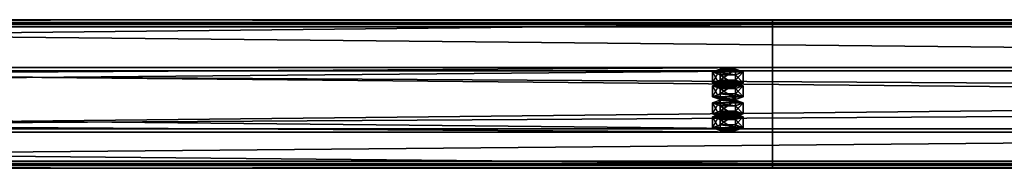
# Model space of a CAD drawing. Header units: millimetres. Extents: x -333 to 67333, y -930 to 39730.
# Tile 470 of 656: x 22394 to 23056, y 10999 to 11098. Entities that reach past the tile are written whole.
import ezdxf

# ---------------------------------------------------------------- set-up
doc = ezdxf.new("R2010")
doc.units = ezdxf.units.MM
doc.layers.add('13', color=7, linetype='Continuous')
doc.layers.add('95', color=7, linetype='Continuous')

msp = doc.modelspace()

# ---------------------------------------------------------------- meshes
at = {"layer": '13', "color": 30}
mesh = msp.add_polyface(dxfattribs=at)
corners = [(22900.01, 11095.37, 5790.63), (22900.01, 11022.98, 5775.24), (16100.01, 11022.98, 5775.24), (16100.01, 11095.37, 5790.63), (22900.01, 11064.15, 5581.57), (16100.01, 11064.15, 5581.57), (22900.01, 11003.5, 5568.68), (16100.01, 11003.5, 5568.68), (22900.01, 11000.8, 5581.4), (16100.01, 11000.8, 5581.4), (22900.01, 10998.85, 5580.98), (16100.01, 10998.85, 5580.98), (22900.01, 11001.96, 5566.31), (16100.01, 11001.96, 5566.31), (22900.01, 11066.52, 5580.03), (16100.01, 11066.52, 5580.03), (22900.01, 11025.36, 5773.7), (16100.01, 11025.36, 5773.7), (22900.01, 11093.83, 5788.26), (16100.01, 11093.83, 5788.26), (22900.01, 11096.53, 5775.54), (16100.01, 11096.53, 5775.54), (22900.01, 11098.49, 5775.96), (16100.01, 11098.49, 5775.96)]
mesh.append_faces([[corners[k] for k in face] for face in [(0, 2, 3, 3), (1, 5, 2, 2), (4, 7, 5, 5), (6, 9, 7, 7), (8, 11, 9, 9), (10, 13, 11, 11), (12, 15, 13, 13), (14, 17, 15, 15), (16, 19, 17, 17), (18, 21, 19, 19), (20, 23, 21, 21), (22, 3, 23, 23), (8, 12, 10, 10), (20, 0, 22, 22), (11, 7, 9, 9), (23, 19, 21, 21)]], dxfattribs={"vtx0": -1, "color": 30})
mesh.append_faces([[corners[k] for k in face] for face in [(12, 6, 14, 14), (14, 1, 16, 16), (16, 0, 18, 18), (18, 0, 20, 20), (3, 19, 23, 23), (19, 2, 17, 17), (17, 2, 15, 15), (15, 5, 13, 13)]], dxfattribs={"vtx0": -1, "vtx1": -1, "color": 30})
mesh.append_faces([[corners[k] for k in face] for face in [(12, 8, 6, 6), (14, 6, 4, 4), (14, 4, 1, 1), (16, 1, 0, 0), (7, 11, 13, 13), (19, 3, 2, 2), (15, 2, 5, 5), (13, 5, 7, 7)]], dxfattribs={"vtx0": -1, "vtx2": -1, "vtx3": -1, "color": 30})
mesh.append_faces([[corners[k] for k in face] for face in [(0, 1, 2, 2), (1, 4, 5, 5), (4, 6, 7, 7), (6, 8, 9, 9), (8, 10, 11, 11), (10, 12, 13, 13), (12, 14, 15, 15), (14, 16, 17, 17), (16, 18, 19, 19), (18, 20, 21, 21), (20, 22, 23, 23), (22, 0, 3, 3)]], dxfattribs={"vtx2": -1, "vtx3": -1, "color": 30})
mesh = msp.add_polyface(dxfattribs=at)
corners = [(28500.01, 11095.37, 5790.63), (28500.01, 11022.98, 5775.24), (21700.01, 11022.98, 5775.24), (21700.01, 11095.37, 5790.63), (28500.01, 11064.15, 5581.57), (21700.01, 11064.15, 5581.57), (28500.01, 11003.5, 5568.68), (21700.01, 11003.5, 5568.68), (28500.01, 11000.8, 5581.4), (21700.01, 11000.8, 5581.4), (28500.01, 10998.85, 5580.98), (21700.01, 10998.85, 5580.98), (28500.01, 11001.96, 5566.31), (21700.01, 11001.96, 5566.31), (28500.01, 11066.52, 5580.03), (21700.01, 11066.52, 5580.03), (28500.01, 11025.36, 5773.7), (21700.01, 11025.36, 5773.7), (28500.01, 11093.83, 5788.26), (21700.01, 11093.83, 5788.26), (28500.01, 11096.53, 5775.54), (21700.01, 11096.53, 5775.54), (28500.01, 11098.49, 5775.96), (21700.01, 11098.49, 5775.96)]
mesh.append_faces([[corners[k] for k in face] for face in [(0, 2, 3, 3), (1, 5, 2, 2), (4, 7, 5, 5), (6, 9, 7, 7), (8, 11, 9, 9), (10, 13, 11, 11), (12, 15, 13, 13), (14, 17, 15, 15), (16, 19, 17, 17), (18, 21, 19, 19), (20, 23, 21, 21), (22, 3, 23, 23), (8, 12, 10, 10), (20, 0, 22, 22), (11, 7, 9, 9), (23, 19, 21, 21)]], dxfattribs={"vtx0": -1, "color": 30})
mesh.append_faces([[corners[k] for k in face] for face in [(14, 1, 16, 16), (16, 0, 18, 18), (18, 0, 20, 20), (3, 19, 23, 23), (19, 2, 17, 17), (17, 2, 15, 15), (15, 5, 13, 13), (13, 7, 11, 11)]], dxfattribs={"vtx0": -1, "vtx1": -1, "color": 30})
mesh.append_faces([[corners[k] for k in face] for face in [(12, 8, 6, 6), (6, 14, 12, 12), (14, 6, 4, 4), (14, 4, 1, 1), (16, 1, 0, 0), (19, 3, 2, 2), (15, 2, 5, 5), (13, 5, 7, 7)]], dxfattribs={"vtx0": -1, "vtx2": -1, "vtx3": -1, "color": 30})
mesh.append_faces([[corners[k] for k in face] for face in [(0, 1, 2, 2), (1, 4, 5, 5), (4, 6, 7, 7), (6, 8, 9, 9), (8, 10, 11, 11), (10, 12, 13, 13), (12, 14, 15, 15), (14, 16, 17, 17), (16, 18, 19, 19), (18, 20, 21, 21), (20, 22, 23, 23), (22, 0, 3, 3)]], dxfattribs={"vtx2": -1, "vtx3": -1, "color": 30})
at = {"layer": '95', "color": 20}
mesh = msp.add_polyface(dxfattribs=at)
corners = [(22864.01, 11033.38, 5726.34), (22864.81, 11034, 5723.4), (22864.81, 11035.96, 5723.82), (22864.01, 11035.34, 5726.75), (22867.01, 11034.46, 5721.25), (22867.01, 11036.42, 5721.67), (22870.01, 11034.63, 5720.47), (22870.01, 11036.58, 5720.88), (22873.01, 11034.46, 5721.25), (22873.01, 11036.42, 5721.67), (22875.21, 11034, 5723.4), (22875.21, 11035.96, 5723.82), (22876.01, 11033.38, 5726.34), (22876.01, 11035.34, 5726.75), (22875.21, 11032.76, 5729.27), (22875.21, 11034.71, 5729.69), (22873.01, 11032.3, 5731.42), (22873.01, 11034.26, 5731.84), (22870.01, 11032.13, 5732.21), (22870.01, 11034.09, 5732.62), (22867.01, 11032.3, 5731.42), (22867.01, 11034.26, 5731.84), (22864.81, 11032.76, 5729.27), (22864.81, 11034.71, 5729.69), (22859.62, 11035.34, 5726.75), (22864.81, 11037.21, 5717.95), (22864.81, 11044.54, 5719.51), (22859.62, 11042.67, 5728.31), (22875.21, 11037.21, 5717.95), (22875.21, 11044.54, 5719.51), (22880.4, 11035.34, 5726.75), (22880.4, 11042.67, 5728.31), (22875.21, 11033.46, 5735.56), (22875.21, 11040.8, 5737.12), (22864.81, 11033.46, 5735.56), (22864.81, 11040.8, 5737.12), (22859.62, 11026.04, 5724.78), (22864.81, 11027.91, 5715.97), (22864.81, 11035.25, 5717.53), (22859.62, 11033.38, 5726.34), (22875.21, 11027.91, 5715.97), (22875.21, 11035.25, 5717.53), (22880.4, 11026.04, 5724.78), (22880.4, 11033.38, 5726.34), (22875.21, 11024.17, 5733.58), (22875.21, 11031.51, 5735.14), (22864.81, 11024.17, 5733.58), (22864.81, 11031.51, 5735.14), (22864.01, 11054.17, 5628.52), (22864.81, 11054.79, 5625.59), (22864.81, 11056.75, 5626), (22864.01, 11056.13, 5628.94), (22867.01, 11055.25, 5623.44), (22867.01, 11057.21, 5623.86), (22870.01, 11055.42, 5622.65), (22870.01, 11057.37, 5623.07), (22873.01, 11055.25, 5623.44), (22873.01, 11057.21, 5623.86), (22875.21, 11054.79, 5625.59), (22875.21, 11056.75, 5626), (22876.01, 11054.17, 5628.52), (22876.01, 11056.13, 5628.94), (22875.21, 11053.55, 5631.46), (22875.21, 11055.5, 5631.87), (22873.01, 11053.09, 5633.61), (22873.01, 11055.05, 5634.02), (22870.01, 11052.92, 5634.39), (22870.01, 11054.88, 5634.81), (22867.01, 11053.09, 5633.61), (22867.01, 11055.05, 5634.02), (22864.81, 11053.55, 5631.46), (22864.81, 11055.5, 5631.87), (22859.62, 11056.13, 5628.94), (22864.81, 11058, 5620.13), (22864.81, 11065.33, 5621.69), (22859.62, 11063.46, 5630.5), (22875.21, 11058, 5620.13), (22875.21, 11065.33, 5621.69), (22880.4, 11056.13, 5628.94), (22880.4, 11063.46, 5630.5), (22875.21, 11054.26, 5637.74), (22875.21, 11061.59, 5639.3), (22864.81, 11054.26, 5637.74), (22864.81, 11061.59, 5639.3), (22859.62, 11046.83, 5626.96), (22864.81, 11048.71, 5618.16), (22864.81, 11056.04, 5619.72), (22859.62, 11054.17, 5628.52), (22875.21, 11048.71, 5618.16), (22875.21, 11056.04, 5619.72), (22880.4, 11046.83, 5626.96), (22880.4, 11054.17, 5628.52), (22875.21, 11044.96, 5635.77), (22875.21, 11052.3, 5637.33), (22864.81, 11044.96, 5635.77), (22864.81, 11052.3, 5637.33)]
mesh.append_faces([[corners[k] for k in face] for face in [(0, 2, 3, 3), (1, 5, 2, 2), (4, 7, 5, 5), (6, 9, 7, 7), (8, 11, 9, 9), (10, 13, 11, 11), (12, 15, 13, 13), (14, 17, 15, 15), (16, 19, 17, 17), (18, 21, 19, 19), (20, 23, 21, 21), (22, 3, 23, 23), (4, 8, 6, 6), (16, 20, 18, 18), (21, 17, 19, 19), (9, 5, 7, 7), (24, 26, 27, 27), (25, 29, 26, 26), (28, 31, 29, 29), (30, 33, 31, 31), (32, 35, 33, 33), (34, 27, 35, 35), (25, 30, 28, 28), (32, 24, 34, 34), (27, 33, 35, 35), (31, 26, 29, 29), (36, 38, 39, 39), (37, 41, 38, 38), (40, 43, 41, 41), (42, 45, 43, 43), (44, 47, 45, 45), (46, 39, 47, 47), (37, 42, 40, 40), (44, 36, 46, 46), (39, 45, 47, 47), (43, 38, 41, 41), (48, 50, 51, 51), (49, 53, 50, 50), (52, 55, 53, 53), (54, 57, 55, 55), (56, 59, 57, 57), (58, 61, 59, 59), (60, 63, 61, 61), (62, 65, 63, 63), (64, 67, 65, 65), (66, 69, 67, 67), (68, 71, 69, 69), (70, 51, 71, 71), (52, 56, 54, 54), (64, 68, 66, 66), (69, 65, 67, 67), (57, 53, 55, 55), (72, 74, 75, 75), (73, 77, 74, 74), (76, 79, 77, 77), (78, 81, 79, 79), (80, 83, 81, 81), (82, 75, 83, 83), (73, 78, 76, 76), (80, 72, 82, 82), (75, 81, 83, 83), (79, 74, 77, 77), (84, 86, 87, 87), (85, 89, 86, 86), (88, 91, 89, 89), (90, 93, 91, 91), (92, 95, 93, 93), (94, 87, 95, 95), (85, 90, 88, 88), (92, 84, 94, 94), (87, 93, 95, 95), (91, 86, 89, 89)]], dxfattribs={"vtx0": -1, "color": 20})
mesh.append_faces([[corners[k] for k in face] for face in [(8, 4, 10, 10), (10, 1, 12, 12), (12, 0, 14, 14), (14, 22, 16, 16), (17, 23, 15, 15), (15, 3, 13, 13), (13, 2, 11, 11), (11, 5, 9, 9), (30, 24, 32, 32), (33, 27, 31, 31), (42, 36, 44, 44), (45, 39, 43, 43), (56, 52, 58, 58), (58, 49, 60, 60), (60, 48, 62, 62), (62, 70, 64, 64), (65, 71, 63, 63), (63, 51, 61, 61), (61, 50, 59, 59), (59, 53, 57, 57), (78, 72, 80, 80), (81, 75, 79, 79), (90, 84, 92, 92), (93, 87, 91, 91)]], dxfattribs={"vtx0": -1, "vtx1": -1, "color": 20})
mesh.append_faces([[corners[k] for k in face] for face in [(10, 4, 1, 1), (12, 1, 0, 0), (14, 0, 22, 22), (16, 22, 20, 20), (17, 21, 23, 23), (15, 23, 3, 3), (13, 3, 2, 2), (11, 2, 5, 5), (30, 25, 24, 24), (31, 27, 26, 26), (42, 37, 36, 36), (43, 39, 38, 38), (58, 52, 49, 49), (60, 49, 48, 48), (62, 48, 70, 70), (64, 70, 68, 68), (65, 69, 71, 71), (63, 71, 51, 51), (61, 51, 50, 50), (59, 50, 53, 53), (78, 73, 72, 72), (79, 75, 74, 74), (90, 85, 84, 84), (91, 87, 86, 86)]], dxfattribs={"vtx0": -1, "vtx2": -1, "vtx3": -1, "color": 20})
mesh.append_faces([[corners[k] for k in face] for face in [(0, 1, 2, 2), (1, 4, 5, 5), (4, 6, 7, 7), (6, 8, 9, 9), (8, 10, 11, 11), (10, 12, 13, 13), (12, 14, 15, 15), (14, 16, 17, 17), (16, 18, 19, 19), (18, 20, 21, 21), (20, 22, 23, 23), (22, 0, 3, 3), (24, 25, 26, 26), (25, 28, 29, 29), (28, 30, 31, 31), (30, 32, 33, 33), (32, 34, 35, 35), (34, 24, 27, 27), (36, 37, 38, 38), (37, 40, 41, 41), (40, 42, 43, 43), (42, 44, 45, 45), (44, 46, 47, 47), (46, 36, 39, 39), (48, 49, 50, 50), (49, 52, 53, 53), (52, 54, 55, 55), (54, 56, 57, 57), (56, 58, 59, 59), (58, 60, 61, 61), (60, 62, 63, 63), (62, 64, 65, 65), (64, 66, 67, 67), (66, 68, 69, 69), (68, 70, 71, 71), (70, 48, 51, 51), (72, 73, 74, 74), (73, 76, 77, 77), (76, 78, 79, 79), (78, 80, 81, 81), (80, 82, 83, 83), (82, 72, 75, 75), (84, 85, 86, 86), (85, 88, 89, 89), (88, 90, 91, 91), (90, 92, 93, 93), (92, 94, 95, 95), (94, 84, 87, 87)]], dxfattribs={"vtx2": -1, "vtx3": -1, "color": 20})

doc.saveas('drawing.dxf')
